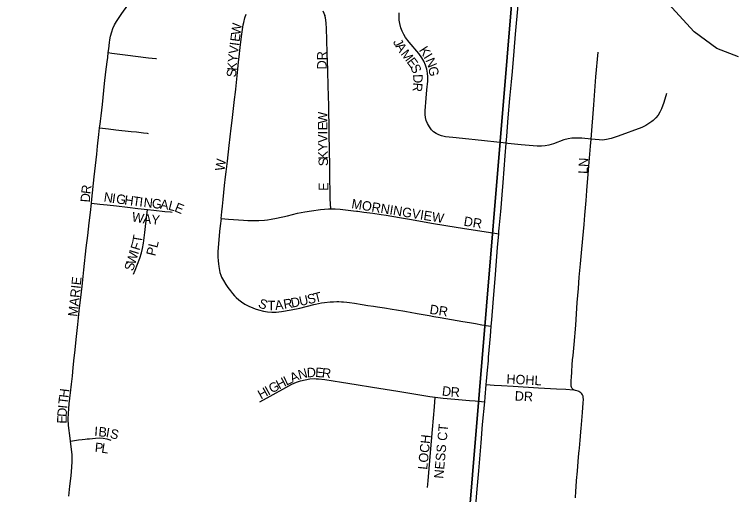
# Model space of a CAD drawing. Extents: x 1410790 to 1770854, y 448063 to 770588.
# Drawn here: x 1531514 to 1535342, y 637336 to 639877 of the extents above; entities that cross this region are included whole.
import ezdxf

# ---------------------------------------------------------------- set-up
doc = ezdxf.new("R2010")
doc.units = 0
for name, color, linetype in [('GM_X_City_Street', 7, 'Continuous'), ('GM_X_City_Street_Text', 7, 'Continuous'), ('GM_X_Minor_River', 7, 'Continuous'), ('GM_X_Section', 7, 'Continuous')]:
    doc.layers.add(name, color=color, linetype=linetype)

msp = doc.modelspace()

# ---------------------------------------------------------------- linework, layer by layer
at = {"layer": 'GM_X_City_Street'}
for points in [[(1534117.8, 639194.9), (1534120.8, 639232.3), (1534128.7, 639330.4), (1534137.2, 639431.9), (1534145.8, 639520), (1534150.8, 639575.5), (1534159.2, 639683.3), (1534166.7, 639771.9), (1534180.1, 639925.2), (1534185.4, 639993.7), (1534193.1, 640095), (1534198.9, 640166.9), (1534205.7, 640246.6), (1534212, 640324), (1534219.3, 640418.7), (1534229.7, 640554.1)], [(1532011.1, 639675.2), (1532013.4, 639694.1), (1532016.9, 639727.6), (1532019.5, 639742), (1532023.4, 639761.8), (1532029.4, 639785.5), (1532034.7, 639802), (1532043.5, 639821.5), (1532054.7, 639839.8), (1532064.2, 639854.6), (1532083.1, 639881.7), (1532113.8, 639925.4), (1532175.3, 640010.8), (1532192.2, 640035), (1532210.8, 640062), (1532216.1, 640070.3)], [(1533146.6, 639895.1), (1533157.2, 639871.5)], [(1532608.7, 638796.8), (1532612.4, 638831.7), (1532615.4, 638861.6), (1532618.8, 638897.6), (1532627.1, 638971.5), (1532632.2, 639017.9), (1532635.2, 639043.9), (1532641.3, 639100), (1532651.3, 639183.7), (1532661.5, 639274.8), (1532666.1, 639316.4), (1532671.9, 639362.9), (1532679.3, 639426.3), (1532684.1, 639464.7), (1532685.7, 639480.6), (1532688, 639499.7), (1532696.4, 639586.9), (1532700.1, 639625.9), (1532703.5, 639653.3), (1532709.5, 639701.6), (1532716.6, 639759.7), (1532721.9, 639797.6), (1532725.6, 639821.8), (1532728.1, 639834.6), (1532734.5, 639859.7), (1532741, 639878.1)], [(1533188.7, 638848), (1533186.4, 638900.8), (1533186, 638909.9), (1533184.9, 638958.9), (1533184.5, 638987.6), (1533184.4, 639010), (1533184.2, 639038), (1533184.2, 639047.2), (1533184.1, 639056.1), (1533184.1, 639063.9), (1533184, 639071.1), (1533183.8, 639079.6), (1533183.2, 639100.4), (1533182.6, 639134.7), (1533182.1, 639170), (1533181.2, 639235.1), (1533179.8, 639307), (1533179.3, 639342.9), (1533178.4, 639401.7), (1533177.6, 639437.6), (1533177, 639453.8), (1533175.9, 639492.7), (1533173.2, 639584.2), (1533170.5, 639669.3), (1533168.5, 639744.6), (1533167, 639800.3), (1533164.3, 639832.8), (1533160.2, 639858.7), (1533157.2, 639871.5)], [(1534117.8, 639194.9), (1533952.8, 639212.4), (1533920.3, 639215.9), (1533835.5, 639225.2), (1533796.7, 639229.7), (1533774.9, 639234.5), (1533760.1, 639239.8), (1533746.1, 639247), (1533733.4, 639256.1), (1533722.3, 639266.9), (1533710.9, 639282.2), (1533701.5, 639298.8), (1533694.2, 639316.4), (1533690.1, 639331.6), (1533688.2, 639347.1), (1533688.3, 639366.4), (1533693.8, 639434.5), (1533698.1, 639477), (1533702.3, 639523), (1533703, 639546.4), (1533701.4, 639566.5), (1533697.5, 639586.4), (1533690.3, 639608.8), (1533681, 639630.3), (1533671, 639647.9), (1533655.3, 639669.5), (1533604.7, 639730), (1533584.8, 639755.5), (1533574.8, 639771.5), (1533566.6, 639788.6), (1533560.1, 639806.7), (1533554.7, 639828.5), (1533551.6, 639847.3), (1533550.4, 639863.2), (1533550.5, 639885.7)], [(1531965.3, 639276.5), (1531967.4, 639295.7), (1531969.1, 639311.4), (1531972.5, 639339.6), (1531979.6, 639401.1), (1531991.5, 639511.7), (1531998.4, 639573.8), (1532005.1, 639625.8), (1532008, 639648.5), (1532011.1, 639675.2)], [(1532011.1, 639675.2), (1532029.5, 639672.7), (1532100.9, 639663), (1532224.4, 639647.3), (1532263.5, 639643.7), (1532266.8, 639643.5)], [(1534567.2, 639217.1), (1534580.7, 639399.3), (1534592.4, 639546.5), (1534604.3, 639677.3)], [(1534967, 639457.9), (1534952, 639411.1), (1534939.7, 639377.6), (1534931.4, 639360.3), (1534921.3, 639344.2), (1534909.4, 639329.4), (1534903.1, 639322.5), (1534895.6, 639316.1), (1534888.7, 639310.1), (1534877.8, 639302.4), (1534868.2, 639295.4), (1534856.1, 639288.6), (1534836.1, 639278.7), (1534710.2, 639232.3), (1534673, 639220.3), (1534648, 639214.3), (1534637.2, 639213.1), (1534629.1, 639212.2), (1534610.1, 639212.6), (1534567.9, 639217.1), (1534567.2, 639217.1)], [(1531921.3, 638878.1), (1531923.7, 638899.8), (1531936.9, 639016.9), (1531950.3, 639137.3), (1531954.3, 639179.3), (1531961.3, 639240.9), (1531965.3, 639276.5)], [(1531965.3, 639276.5), (1532011.5, 639271.4), (1532050.4, 639267), (1532131.8, 639257.9), (1532161.1, 639254.7), (1532196.9, 639250.7), (1532216.4, 639248.4), (1532222.9, 639247.6)], [(1534567.2, 639217.1), (1534518.7, 639221.6), (1534501, 639222.4), (1534485.5, 639222.9), (1534465.4, 639221.8), (1534445.5, 639218.8), (1534422.8, 639212.8), (1534367.1, 639192.7), (1534342.5, 639185.1), (1534323.8, 639181.4), (1534304.8, 639179.7), (1534282.3, 639180.1), (1534197.5, 639186.5), (1534125.8, 639194.1), (1534117.8, 639194.9)], [(1534473.7, 637890.9), (1534472.3, 637891.9), (1534467.5, 637896.7), (1534464.8, 637900.5), (1534462.7, 637904.9), (1534461.5, 637909.1), (1534461.3, 637913.2), (1534461.3, 637918.5), (1534461.2, 637925.7), (1534461.7, 637932.1), (1534462, 637943.2), (1534462.7, 637953.4), (1534464.9, 637987.6), (1534466.7, 638022.3), (1534469.4, 638049.4), (1534471.3, 638071.1), (1534473.5, 638090.9), (1534477.3, 638129.7), (1534485.5, 638233.3), (1534489.6, 638291.6), (1534493.7, 638352.9), (1534499.7, 638427.2), (1534504.2, 638486.6), (1534510.9, 638557.1), (1534518, 638635), (1534526.6, 638728.1), (1534530, 638764.3), (1534533.7, 638813.7), (1534537.2, 638854.2), (1534540.4, 638892.2), (1534542.7, 638916.8), (1534544.9, 638944.9), (1534552.4, 639052.6), (1534564.5, 639180), (1534567.2, 639217.1)], [(1534078.2, 638716), (1534079.3, 638729.1), (1534080.7, 638745.4), (1534088.4, 638833.6), (1534090.2, 638853.1), (1534096.1, 638921.7), (1534101.3, 638987), (1534112.5, 639127.7), (1534117.8, 639194.9)], [(1531810.9, 637618.8), (1531808.5, 637634.7), (1531800.8, 637701.5), (1531799, 637734.6), (1531799.6, 637765.9), (1531801.4, 637789.5), (1531803.8, 637816), (1531807.3, 637846.8), (1531810.9, 637874.8), (1531816.2, 637920.2), (1531820.9, 637962.5), (1531825.6, 638009.2), (1531830.9, 638059.9), (1531833.9, 638086.5), (1531843.3, 638171.6), (1531850.4, 638236.5), (1531859.3, 638323.9), (1531867.5, 638393.6), (1531874.6, 638454.4), (1531882.4, 638525.4), (1531894.7, 638641.6), (1531902.4, 638707.2), (1531910.1, 638773.9), (1531916, 638828.8), (1531921.3, 638878.1)], [(1531921.3, 638878.1), (1531966.7, 638873.3), (1532005.7, 638869.2), (1532054.4, 638863.8), (1532112.8, 638856.8), (1532167.9, 638850.4), (1532218, 638844.8)], [(1532144.1, 638502.4), (1532152.5, 638523.7), (1532178.5, 638587.6), (1532187.6, 638615.6), (1532192.8, 638637.9), (1532197.5, 638667.1), (1532203.7, 638722.5), (1532205.4, 638738.8), (1532212.7, 638800.5), (1532218, 638844.8)], [(1532218, 638844.8), (1532252.3, 638840.9), (1532310.8, 638834.6), (1532339.9, 638831.4), (1532349.5, 638830.5)], [(1532608.7, 638796.8), (1532647.5, 638794.2), (1532726, 638788.4), (1532749, 638787.2), (1532765.6, 638786.6), (1532785.4, 638786.5), (1532808.7, 638786.9), (1532838.7, 638788.8), (1532854.7, 638790.3), (1532873.1, 638792.7), (1532901.6, 638798), (1532958.9, 638810.7), (1533012.6, 638824.3), (1533051, 638832), (1533086.4, 638838), (1533134.9, 638844.6), (1533177, 638847.9), (1533188.7, 638848)], [(1533188.7, 638848), (1533212.6, 638848.2), (1533238.4, 638846.5), (1533267.4, 638843.1), (1533309.2, 638837.7), (1533325, 638835.8), (1533331.4, 638835.1), (1533363.3, 638831.1), (1533411.7, 638824.7), (1533456.5, 638818.3), (1533481.8, 638814.5), (1533512.6, 638809.7), (1533563.8, 638800.8), (1533616, 638791.3), (1533721.9, 638772.4), (1533797.9, 638759.8), (1533897.5, 638743.9), (1533977.3, 638730.8), (1534056.6, 638719.2), (1534078.2, 638716)], [(1532608.7, 638796.8), (1532603.9, 638757.4), (1532600.6, 638728.8), (1532595.6, 638683.2), (1532594.2, 638664.7), (1532592.6, 638641.6), (1532591.8, 638622.1), (1532591.8, 638593.2), (1532592.6, 638572.6), (1532594, 638557.6), (1532595.6, 638542.6), (1532599.3, 638522), (1532601.9, 638511.1), (1532606.4, 638497.6), (1532610.9, 638487.1), (1532621, 638468.8), (1532633.4, 638448.5), (1532643.9, 638431.7), (1532657.8, 638414), (1532667.9, 638400.2), (1532678.3, 638388.5), (1532688, 638378.8), (1532702.2, 638365.7), (1532715.9, 638355.6), (1532733.9, 638343.9), (1532755.6, 638332.7), (1532775.9, 638324.1), (1532789, 638319.6), (1532805.5, 638313.6), (1532832.2, 638307), (1532854.4, 638303), (1532876.8, 638301.1), (1532889.5, 638300.9), (1532899.2, 638301.5), (1532928.1, 638305), (1532979.6, 638313.7), (1533024.2, 638323.1), (1533099.8, 638341.4), (1533108.6, 638343.6), (1533139.7, 638349.8), (1533155.7, 638352.1), (1533184.8, 638355.3), (1533203.8, 638356.3), (1533221, 638357.1), (1533230.8, 638357.1), (1533245.3, 638356.8), (1533257, 638355.8), (1533273.8, 638354.2), (1533287.2, 638352.5), (1533314.4, 638348.6), (1533355.8, 638342.1), (1533385.5, 638337.1), (1533414.4, 638332.6), (1533436.9, 638329), (1533472.9, 638323.5), (1533513, 638317), (1533537.1, 638312.8), (1533580.9, 638306), (1533590, 638304.4), (1533608.7, 638301), (1533646.7, 638294.2), (1533710.4, 638283.1), (1533735.3, 638278.7), (1533767.5, 638272.8), (1533888.2, 638252), (1533922.4, 638245.8), (1533954.4, 638240.6), (1533988.1, 638235), (1534023, 638228.9), (1534038.2, 638226.3)], [(1534038.2, 638226.3), (1534041.3, 638261), (1534049, 638350.2), (1534061.6, 638500.2), (1534072.2, 638644.2), (1534078.2, 638716)], [(1534012.1, 637917.7), (1534013.6, 637935.6), (1534018.6, 637994.4), (1534023.1, 638043.1), (1534023.7, 638049.6), (1534024.6, 638062.6), (1534033.6, 638173.6), (1534038.2, 638226.3)], [(1532813.5, 637827.1), (1532868.4, 637856.9), (1532951.7, 637902.7), (1532983.2, 637919.7), (1533006.7, 637930.1), (1533028.1, 637937.2), (1533053.2, 637943.4), (1533078.6, 637947.7), (1533101, 637949.4), (1533111.6, 637949.3), (1533123.4, 637948.7), (1533157, 637944.8), (1533246.4, 637931.4), (1533323.7, 637918.5), (1533410.5, 637904.4), (1533543.3, 637883.1), (1533608, 637872.2), (1533713.3, 637855.8), (1533741.2, 637851.9)], [(1534004, 637826.2), (1534006.4, 637851.1), (1534012.1, 637917.7)], [(1534012.1, 637917.7), (1534053.2, 637915.5), (1534092.4, 637913.5), (1534154.5, 637909.1), (1534288.8, 637901), (1534383.8, 637895.4), (1534432.9, 637892.9), (1534473.7, 637890.9)], [(1534483.6, 637319.2), (1534486.5, 637353.4), (1534487.8, 637376.7), (1534489.9, 637410.8), (1534494.2, 637460.5), (1534498.4, 637510.3), (1534502.9, 637555.3), (1534504, 637568.2), (1534505.2, 637581.2), (1534508.9, 637623.5), (1534510.6, 637643), (1534512.8, 637669.1), (1534514.3, 637685.4), (1534520.8, 637770.4), (1534525.2, 637821.1), (1534526.1, 637839.4), (1534525.4, 637852.1), (1534524.4, 637856), (1534521, 637863.6), (1534517.6, 637868.3), (1534512, 637874.4), (1534507.2, 637878.3), (1534502.6, 637881.1), (1534498.6, 637883.1), (1534491.2, 637885.5), (1534484.9, 637886.9), (1534479, 637888.3), (1534475.4, 637889.8), (1534473.7, 637890.9)], [(1533701.7, 637373), (1533704.7, 637408.9), (1533713.9, 637516.6), (1533727.5, 637679.9), (1533737.2, 637800.8), (1533741.2, 637851.9)], [(1533741.2, 637851.9), (1533784.6, 637846.7), (1533845.5, 637841.1), (1533923.8, 637834.2), (1533952.9, 637831.3), (1534004, 637826.2)], [(1533885.5, 636371.4), (1533890.2, 636426.1), (1533899.5, 636520.4), (1533906.4, 636612), (1533916.1, 636739.6), (1533926.3, 636873.7), (1533930.8, 636935.8), (1533936.1, 637020.9), (1533943, 637108.2), (1533951.6, 637209.3), (1533962.1, 637344.5), (1533972.5, 637462.1), (1533977.8, 637524.5), (1533984.2, 637610.1), (1533992.2, 637707.2), (1534004, 637826.2)], [(1531810.9, 637618.8), (1531854, 637625.1), (1531872.6, 637627.7), (1531888.7, 637629.4), (1531898.4, 637630.6), (1531911.4, 637631.7), (1531944.1, 637635.2), (1531963.8, 637635.8), (1531983.4, 637634.4), (1532002.6, 637630.2), (1532024.8, 637624.2)], [(1531801.4, 637327.4), (1531807.6, 637379.6), (1531813.6, 637435.1), (1531817.9, 637481.2), (1531820.3, 637511.3), (1531819.7, 637548.5), (1531816.8, 637575.1), (1531810.9, 637618.8)]]:
    msp.add_lwpolyline(points, dxfattribs=at)
at = {"layer": 'GM_X_Minor_River'}
msp.add_lwpolyline([(1535347.6, 639652.6), (1535232.3, 639697.2), (1535111.8, 639784.1), (1534954.9, 639958)], dxfattribs=at)
at = {"layer": 'GM_X_Section'}
for points in [[(1534160.3, 640098.2), (1533718.1, 634783.3), (1528392.9, 635323.7), (1528881.3, 640647.9)], [(1539587.8, 639581.9), (1539127, 634235.4), (1533718.1, 634783.3), (1534160.3, 640098.2)]]:
    msp.add_lwpolyline(points, close=True, dxfattribs=at)

# ---------------------------------------------------------------- texts
at = {"layer": 'GM_X_City_Street_Text'}
for s, rotation, p in [('W', 82.5157, (1532710.3, 639765.2)), ('E', 82.5056, (1532705.7, 639730.2)), ('J', 297.2689, (1533516.6, 639731.9)), ('V', 82.8452, (1532697.4, 639664.8)), ('I', 82.5064, (1532702.9, 639708.4)), ('A', 302.6231, (1533529.2, 639708)), ('K', 302.8534, (1533654.4, 639688.1)), ('Y', 84.5395, (1532693.2, 639621.4)), ('DR', 90, (1533166.5, 639585.9)), ('M', 307.8763, (1533555.9, 639666.8)), ('I', 301.6161, (1533678.1, 639651.4)), ('E', 307.083, (1533588.2, 639625.3)), ('N', 292.6821, (1533688.7, 639634.5)), ('S', 85.3907, (1532686.9, 639542.7)), ('K', 85.3756, (1532689.7, 639577.8)), ('S', 294.7809, (1533607.9, 639599.6)), ('G', 279.4839, (1533704.8, 639596.8)), ('D', 271.6179, (1533624.7, 639560.1)), ('R', 264.5407, (1533626, 639517.7)), ('W', 90, (1533170.9, 639298.8)), ('E', 90, (1533170.9, 639263.6)), ('I', 90, (1533170.9, 639241.6)), ('V', 90.0437, (1533170.9, 639197.6)), ('Y', 90.9727, (1533171.6, 639153.8)), ('K', 92.6016, (1533173.6, 639110.2)), ('W', 81.8666, (1532625.4, 639046.1)), ('S', 92.6782, (1533175.3, 639075.1)), ('LN', 86.989, (1534548.3, 639032)), ('E', 90, (1533175.3, 638943.5)), ('R', 82.6942, (1531916.5, 638924.1)), ('N', 351.8854, (1531984.8, 638886.8)), ('D', 85.4269, (1531913, 638880.9)), ('I', 351.9144, (1532028.4, 638880.6)), ('G', 351.9085, (1532050.2, 638877.5)), ('H', 351.8854, (1532093.7, 638871.3)), ('T', 352.418, (1532137.8, 638865.1)), ('I', 353.629, (1532173.8, 638860.3)), ('N', 353.9827, (1532196, 638857.8)), ('G', 353.9567, (1532239.8, 638853.2)), ('MORNINGVIEW', 350.8038, (1533295.9, 638851.7)), ('A', 353.8469, (1532283.5, 638848.6)), ('L', 345.586, (1532325.4, 638844.2)), ('E', 338.1631, (1532357.8, 638836)), ('W', 350.0816, (1532132.8, 638782.4)), ('A', 353.9154, (1532192.7, 638772)), ('Y', 354.2763, (1532236.8, 638767.3)), ('DR', 351.0215, (1533890.1, 638759.2)), ('T', 80.264, (1532187.1, 638665)), ('F', 72.9884, (1532175.2, 638624.7)), ('PL', 75.9702, (1532259.3, 638595.2)), ('I', 72.9825, (1532168.7, 638603.6)), ('W', 72.9989, (1532152, 638548.9)), ('S', 72.9867, (1532141.7, 638515.3)), ('MARIE', 83.7755, (1531847.1, 638275.7)), ('S', 13.1933, (1533070.6, 638343.1)), ('T', 13.8076, (1533105.5, 638351.2)), ('S', 337.0723, (1532800.5, 638329.8)), ('T', 359.173, (1532853.4, 638311.8)), ('A', 7.0622, (1532896.1, 638311.7)), ('R', 10.3247, (1532942.8, 638317.6)), ('D', 10.7984, (1532982.2, 638324.7)), ('U', 12.6101, (1533027.2, 638333.3)), ('DR', 351.4714, (1533709.7, 638292.8)), ('A', 24.14, (1532985.3, 637927.1)), ('N', 16.0325, (1533023.7, 637944.4)), ('D', 3.0174, (1533063, 637956.1)), ('E', 356.7194, (1533105.5, 637958.4)), ('R', 354.0635, (1533140, 637956.4)), ('H', 27.8115, (1532915.5, 637891.6)), ('L', 25.8686, (1532954, 637911.9)), ('HOHL', 357.066, (1534117.9, 637923.3)), ('H', 28.8529, (1532819.3, 637838.6)), ('I', 28.8344, (1532857.8, 637859.8)), ('G', 28.8638, (1532877.1, 637870.4)), ('D', 353.2748, (1533775.5, 637860.7)), ('R', 356.7345, (1533822.4, 637855.2)), ('H', 83.0865, (1531799.7, 637845.9)), ('DR', 356.9887, (1534161.9, 637834)), ('T', 83.0986, (1531795.5, 637811)), ('D', 86.3037, (1531790.4, 637745.9)), ('I', 84.0676, (1531793.2, 637789.3)), ('E', 89.0711, (1531789.9, 637711.3)), ('NESS CT', 84.8065, (1533784.6, 637418.6)), ('I', 355.9315, (1531935.6, 637646.1)), ('B', 354.8693, (1531957.3, 637644.6)), ('I', 349.8477, (1531995.6, 637641.2)), ('S', 345.3906, (1532016.3, 637637.5)), ('LOCH', 83.9911, (1533698.9, 637466.1)), ('P', 355.1581, (1531938, 637561.3)), ('L', 351.0295, (1531972.1, 637558.4))]:
    msp.add_text(s, height=50, rotation=rotation, dxfattribs=at).set_placement(p)

doc.saveas('drawing.dxf')
